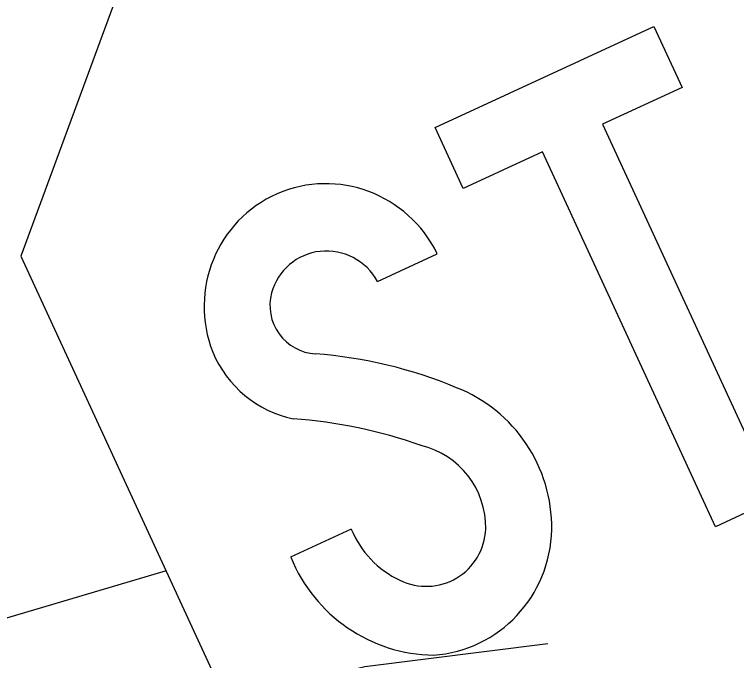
# Model space of a CAD drawing. Extents: x 2096670 to 2098561, y 684033 to 689893.
# Drawn here: x 2097834.16 to 2097868.24, y 686054.39 to 686084.88 of the extents above; entities that cross this region are included whole.
import ezdxf

# ---------------------------------------------------------------- set-up
doc = ezdxf.new("R2010")
doc.units = 0
doc.layers.add('Exist Sign E Stop CELL', color=7, linetype='Continuous')
doc.layers.add('Scratch_Level_4', color=7, linetype='Continuous')

msp = doc.modelspace()

# ---------------------------------------------------------------- linework, layer by layer
at = {"layer": 'Exist Sign E Stop CELL'}
for p, q in [((2097851.291, 686072.284), (2097854.108, 686073.585)), ((2097851.291, 686072.284), (2097854.108, 686073.585)), ((2097851.291, 686072.284), (2097854.108, 686073.585)), ((2097850.055, 686060.592), (2097847.192, 686059.27)), ((2097850.055, 686060.592), (2097847.192, 686059.27)), ((2097850.055, 686060.592), (2097847.192, 686059.27)), ((2097841.314, 686058.618), (2097706.876, 686018.921))]:
    msp.add_line(p, q, dxfattribs=at)
for points in [[(2097898.129, 686050.04), (2097907.886, 686076.521), (2097896.141, 686101.956), (2097869.656, 686111.701), (2097844.211, 686099.951), (2097834.456, 686073.471), (2097846.201, 686048.036), (2097872.684, 686038.29)], [(2097898.129, 686050.04), (2097907.886, 686076.521), (2097896.141, 686101.956), (2097869.656, 686111.701), (2097844.211, 686099.951), (2097834.456, 686073.471), (2097846.201, 686048.036), (2097872.684, 686038.29)], [(2097898.129, 686050.04), (2097907.886, 686076.521), (2097896.141, 686101.956), (2097869.656, 686111.701), (2097844.211, 686099.951), (2097834.456, 686073.471), (2097846.201, 686048.036), (2097872.684, 686038.29)], [(2097859.081, 686078.391), (2097855.335, 686076.661), (2097854.005, 686079.54), (2097864.334, 686084.309), (2097865.663, 686081.43), (2097861.916, 686079.7), (2097870.082, 686062.017), (2097867.247, 686060.708)], [(2097859.081, 686078.391), (2097855.335, 686076.661), (2097854.005, 686079.54), (2097864.334, 686084.309), (2097865.663, 686081.43), (2097861.916, 686079.7), (2097870.082, 686062.017), (2097867.247, 686060.708)], [(2097859.081, 686078.391), (2097855.335, 686076.661), (2097854.005, 686079.54), (2097864.334, 686084.309), (2097865.663, 686081.43), (2097861.916, 686079.7), (2097870.082, 686062.017), (2097867.247, 686060.708)]]:
    msp.add_lwpolyline(points, close=True, dxfattribs=at)
for centre, major_axis, start_param, end_param in [((2097848.915, 686071.033), (-2.464, 5.336), 4.736267, 7.790596), ((2097848.915, 686071.033), (-2.464, 5.336), 4.736267, 7.790596), ((2097848.915, 686071.033), (-2.464, 5.336), 4.736267, 7.790596), ((2097848.915, 686070.961), (-1.159, 2.509), 4.786904, 7.140738), ((2097848.915, 686070.961), (-1.159, 2.509), 4.786904, 7.140738), ((2097848.915, 686070.961), (-1.159, 2.509), 4.786904, 7.140738), ((2097848.463, 686071.133), (-0.955, 2.069), 0.87378, 2.656959), ((2097848.463, 686071.133), (-0.955, 2.069), 0.87378, 2.656959), ((2097848.463, 686071.133), (-0.955, 2.069), 0.87378, 2.656959), ((2097848.309, 686070.954), (-2.212, 4.791), 1.534831, 2.511766), ((2097848.309, 686070.954), (-2.212, 4.791), 1.534831, 2.511766), ((2097848.309, 686070.954), (-2.212, 4.791), 1.534831, 2.511766), ((2097847.018, 686047.25), (-9.11, 19.729), 5.462886, 5.782242), ((2097847.018, 686047.25), (-9.11, 19.729), 5.462886, 5.782242), ((2097847.018, 686047.25), (-9.11, 19.729), 5.462886, 5.782242), ((2097852.579, 686060.739), (-2.944, 6.376), 4.260987, 5.485755), ((2097852.579, 686060.739), (-2.944, 6.376), 4.260987, 5.485755), ((2097852.579, 686060.739), (-2.944, 6.376), 4.260987, 5.485755), ((2097846.008, 686042.971), (-9.619, 20.83), 5.515137, 5.786988), ((2097846.008, 686042.971), (-9.619, 20.83), 5.515137, 5.786988), ((2097846.008, 686042.971), (-9.619, 20.83), 5.515137, 5.786988), ((2097852.527, 686060.723), (-1.644, 3.559), 4.254409, 5.632398), ((2097852.527, 686060.723), (-1.644, 3.559), 4.254409, 5.632398), ((2097852.527, 686060.723), (-1.644, 3.559), 4.254409, 5.632398), ((2097854.169, 686062.264), (-1.89, 4.093), 1.524757, 2.28214), ((2097854.169, 686062.264), (-1.89, 4.093), 1.524757, 2.28214), ((2097854.169, 686062.264), (-1.89, 4.093), 1.524757, 2.28214), ((2097853.562, 686060.76), (-1.205, 2.61), 2.261787, 4.23006), ((2097853.562, 686060.76), (-1.205, 2.61), 2.261787, 4.23006), ((2097853.562, 686060.76), (-1.205, 2.61), 2.261787, 4.23006), ((2097853.43, 686060.775), (-2.584, 5.595), 2.786047, 4.251692), ((2097853.43, 686060.775), (-2.584, 5.595), 2.786047, 4.251692), ((2097853.43, 686060.775), (-2.584, 5.595), 2.786047, 4.251692), ((2097853.945, 686062.027), (-3.104, 6.721), 1.526364, 2.701682), ((2097853.945, 686062.027), (-3.104, 6.721), 1.526364, 2.701682), ((2097853.945, 686062.027), (-3.104, 6.721), 1.526364, 2.701682)]:
    msp.add_ellipse(centre, major_axis=major_axis, ratio=0.985, start_param=start_param, end_param=end_param, dxfattribs=at)
at = {"layer": 'Scratch_Level_4'}
msp.add_lwpolyline([(2097859.33, 686055.187), (2097850.699, 686054.091), (2097840.197, 686051.399)], dxfattribs=at)

doc.saveas('drawing.dxf')
